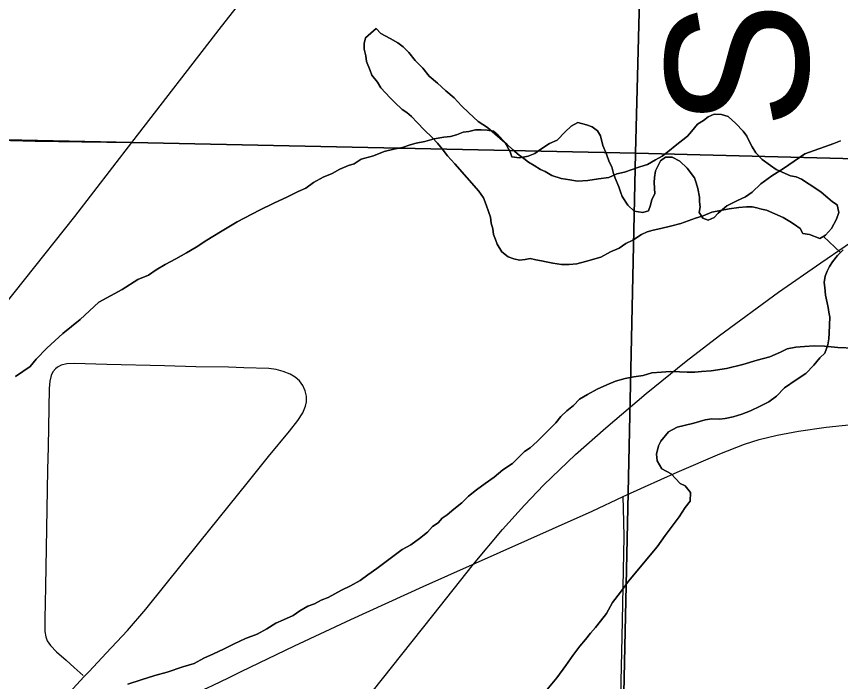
# Model space of a CAD drawing. Extents: x 2.4 to 73.1, y 4.5 to 25.6.
# Drawn here: x 47.4418 to 47.6063, y 20.9484 to 21.0812 of the extents above; entities that cross this region are included whole.
import ezdxf

# ---------------------------------------------------------------- set-up
doc = ezdxf.new("R2010")
doc.units = 0
for name, color, linetype in [('GM_X_County_Road', 7, 'Continuous'), ('GM_X_Major_River', 7, 'Continuous'), ('GM_X_Minor_Lake', 7, 'Continuous'), ('GM_X_Minor_River', 7, 'Continuous'), ('GM_X_Section', 7, 'Continuous'), ('GM_X_State_Route', 7, 'Continuous'), ('GM_X_Township_Road', 7, 'Continuous'), ('GM_X_Township_Road_Text', 7, 'Continuous')]:
    doc.layers.add(name, color=color, linetype=linetype)

msp = doc.modelspace()

# ---------------------------------------------------------------- linework, layer by layer
at = {"layer": 'GM_X_County_Road'}
for points in [[(47.56293, 20.98531), (47.56716, 20.98727), (47.57366, 20.99023), (47.58223, 20.99388), (47.58713, 20.99578), (47.59007, 20.9967), (47.59366, 20.99759), (47.59791, 20.9984), (47.60343, 20.99917), (47.613, 21.00017)], [(47.46094, 20.93952), (47.46431, 20.94066), (47.46742, 20.94171), (47.46927, 20.94245), (47.4709, 20.94309), (47.4729, 20.94393), (47.47404, 20.94442), (47.47574, 20.9452), (47.47797, 20.94628), (47.47995, 20.94717), (47.48107, 20.94769), (47.48415, 20.94916), (47.48666, 20.95038), (47.49728, 20.9555), (47.50852, 20.9608), (47.52296, 20.96734), (47.54878, 20.97886), (47.55673, 20.98243), (47.56293, 20.98531)], [(47.5553, 20.55119), (47.55553, 20.5673), (47.55631, 20.60335), (47.55665, 20.61795), (47.55695, 20.63069), (47.55746, 20.65151), (47.5579, 20.67202), (47.5585, 20.70434), (47.55889, 20.72703), (47.5597, 20.77613), (47.56001, 20.79011), (47.56018, 20.80659), (47.5604, 20.82026), (47.56069, 20.8414), (47.56107, 20.86595), (47.56141, 20.89143), (47.56166, 20.90572), (47.56226, 20.93649), (47.56271, 20.95731), (47.56308, 20.9772), (47.56303, 20.98034), (47.56293, 20.98531)]]:
    msp.add_lwpolyline(points, dxfattribs=at)
at = {"layer": 'GM_X_Major_River'}
for points in [[(47.60632, 21.05635), (47.60497, 21.05583), (47.59919, 21.05374), (47.59705, 21.05229), (47.5949, 21.05083), (47.59257, 21.04939), (47.59042, 21.04775), (47.58866, 21.04609), (47.5873, 21.04519), (47.58575, 21.04448), (47.58362, 21.04341), (47.58186, 21.04194), (47.58107, 21.04102), (47.57991, 21.04049), (47.57878, 21.0409), (47.57806, 21.04207), (47.57828, 21.0432), (47.57812, 21.04416), (47.57815, 21.04511), (47.57783, 21.04683), (47.57748, 21.04799), (47.57713, 21.04895), (47.57567, 21.0509), (47.57419, 21.05228), (47.5727, 21.05309), (47.57137, 21.05313), (47.57039, 21.0524), (47.56937, 21.05035), (47.56914, 21.04902), (47.56911, 21.04807), (47.56923, 21.04578), (47.56862, 21.04466), (47.56839, 21.04353), (47.56798, 21.0424), (47.56682, 21.04206), (47.56512, 21.04231), (47.56382, 21.04349), (47.56273, 21.04524), (47.56238, 21.0462), (47.56203, 21.04716), (47.56133, 21.0489), (47.56098, 21.04986), (47.56064, 21.0512), (47.5601, 21.05217), (47.55958, 21.05371), (47.55887, 21.05545), (47.55836, 21.05737), (47.55782, 21.05834), (47.5567, 21.05913), (47.55557, 21.05955), (47.55387, 21.05999), (47.55252, 21.05927), (47.55134, 21.05817), (47.54976, 21.05651), (47.54822, 21.0558), (47.54647, 21.05472), (47.5453, 21.0538), (47.54395, 21.05328), (47.54223, 21.05295), (47.54071, 21.05319), (47.54036, 21.05416), (47.53928, 21.0561), (47.53799, 21.05747), (47.53706, 21.05826), (47.53574, 21.0585), (47.5346, 21.05853), (47.53345, 21.05857), (47.53211, 21.05824), (47.53096, 21.05808), (47.52961, 21.05756), (47.52846, 21.05721), (47.52712, 21.05707), (47.52521, 21.05675), (47.52329, 21.05624), (47.52156, 21.05592), (47.52041, 21.05558), (47.51887, 21.05506), (47.51715, 21.05473), (47.51522, 21.05423), (47.5131, 21.05335), (47.5106, 21.05267), (47.50924, 21.05176), (47.50809, 21.05142), (47.50635, 21.05071), (47.5048, 21.04981), (47.50306, 21.04911), (47.50113, 21.04803), (47.49957, 21.04694), (47.49802, 21.04623), (47.49589, 21.04516), (47.49319, 21.04392), (47.49029, 21.04249), (47.48583, 21.04017), (47.48253, 21.03819), (47.47981, 21.03656), (47.47767, 21.03511), (47.47573, 21.03403), (47.4736, 21.03277), (47.47147, 21.0317), (47.46972, 21.03062), (47.46816, 21.02953)], [(47.46816, 21.02953), (47.46972, 21.03062), (47.47147, 21.0317), (47.4736, 21.03277), (47.47573, 21.03403), (47.47767, 21.03511), (47.47981, 21.03656), (47.48253, 21.03819), (47.48583, 21.04017), (47.49029, 21.04249), (47.49319, 21.04392), (47.49589, 21.04516), (47.49802, 21.04623), (47.49957, 21.04694), (47.50113, 21.04803), (47.50306, 21.04911), (47.5048, 21.04981), (47.50635, 21.05071), (47.50809, 21.05142), (47.50924, 21.05176), (47.5106, 21.05267), (47.5131, 21.05335), (47.51522, 21.05423), (47.51715, 21.05473), (47.51887, 21.05506), (47.52041, 21.05558), (47.52156, 21.05592), (47.52329, 21.05624), (47.52521, 21.05675), (47.52712, 21.05707), (47.52846, 21.05721), (47.52961, 21.05756), (47.53096, 21.05808), (47.53211, 21.05824), (47.53345, 21.05857), (47.5346, 21.05853), (47.53574, 21.0585), (47.53706, 21.05826), (47.53799, 21.05747), (47.53928, 21.0561), (47.54036, 21.05416), (47.54071, 21.05319), (47.54223, 21.05295), (47.54395, 21.05328), (47.5453, 21.0538), (47.54647, 21.05472), (47.54822, 21.0558), (47.54976, 21.05651), (47.55134, 21.05817), (47.55252, 21.05927), (47.55387, 21.05999), (47.55557, 21.05955), (47.5567, 21.05913), (47.55782, 21.05834), (47.55836, 21.05737), (47.55887, 21.05545), (47.55958, 21.05371), (47.5601, 21.05217), (47.56064, 21.0512), (47.56098, 21.04986), (47.56133, 21.0489), (47.56203, 21.04716), (47.56238, 21.0462), (47.56273, 21.04524), (47.56382, 21.04349), (47.56512, 21.04231), (47.56682, 21.04206), (47.56798, 21.0424), (47.56839, 21.04353), (47.56862, 21.04466), (47.56923, 21.04578), (47.56911, 21.04807), (47.56914, 21.04902), (47.56937, 21.05035), (47.57039, 21.0524), (47.57137, 21.05313), (47.5727, 21.05309), (47.57419, 21.05228), (47.57567, 21.0509), (47.57713, 21.04895), (47.57748, 21.04799), (47.57783, 21.04683), (47.57815, 21.04511), (47.57812, 21.04416), (47.57828, 21.0432), (47.57806, 21.04207), (47.57878, 21.0409), (47.57991, 21.04049), (47.58107, 21.04102), (47.58186, 21.04194), (47.58362, 21.04341), (47.58575, 21.04448), (47.5873, 21.04519), (47.58866, 21.04609), (47.59042, 21.04775), (47.59257, 21.04939), (47.5949, 21.05083), (47.59705, 21.05229), (47.59919, 21.05374), (47.60497, 21.05583), (47.60632, 21.05635)], [(47.60685, 21.03458), (47.60567, 21.03348), (47.60468, 21.03218), (47.60407, 21.03125), (47.60366, 21.03031), (47.60325, 21.02937), (47.60302, 21.02805), (47.60318, 21.02709), (47.60332, 21.02557), (47.60365, 21.02403), (47.60381, 21.02308), (47.60397, 21.02212), (47.60413, 21.02117), (47.60408, 21.01965), (47.60403, 21.01793), (47.60399, 21.0168), (47.60377, 21.01566), (47.60314, 21.01397), (47.60216, 21.01305), (47.60097, 21.01157), (47.59939, 21.00991), (47.59745, 21.00864), (47.59511, 21.00701), (47.59354, 21.00535), (47.59198, 21.00426), (47.59024, 21.00336), (47.5883, 21.00248), (47.58657, 21.00177), (47.58484, 21.00126), (47.5833, 21.00093), (47.58216, 21.00078), (47.58063, 21.00083), (47.5793, 21.00068), (47.57699, 21), (47.57507, 20.99949), (47.57372, 20.99916), (47.57198, 20.99826), (47.5704, 20.99641), (47.56999, 20.99547), (47.56955, 20.99378), (47.5697, 20.99244), (47.5706, 20.99089), (47.57248, 20.98988), (47.57432, 20.98791), (47.57526, 20.9875), (47.57636, 20.98613), (47.5763, 20.98442), (47.57531, 20.98312), (47.5741, 20.98126), (47.57271, 20.97941), (47.57132, 20.97755), (47.56973, 20.97532), (47.56399, 20.96847), (47.56239, 20.96624), (47.5608, 20.9642)], [(47.5608, 20.9642), (47.56239, 20.96624), (47.56399, 20.96847), (47.56973, 20.97532), (47.57132, 20.97755), (47.57271, 20.97941), (47.5741, 20.98126), (47.57531, 20.98312), (47.5763, 20.98442), (47.57636, 20.98613), (47.57526, 20.9875), (47.57432, 20.98791), (47.57248, 20.98988), (47.5706, 20.99089), (47.5697, 20.99244), (47.56955, 20.99378), (47.56999, 20.99547), (47.5704, 20.99641), (47.57198, 20.99826), (47.57372, 20.99916), (47.57507, 20.99949), (47.57699, 21), (47.5793, 21.00068), (47.58063, 21.00083), (47.58216, 21.00078), (47.5833, 21.00093), (47.58484, 21.00126), (47.58657, 21.00177), (47.5883, 21.00248), (47.59024, 21.00336), (47.59198, 21.00426), (47.59354, 21.00535), (47.59511, 21.00701), (47.59745, 21.00864), (47.59939, 21.00991), (47.60097, 21.01157), (47.60216, 21.01305), (47.60314, 21.01397), (47.60377, 21.01566), (47.60399, 21.0168), (47.60403, 21.01793), (47.60408, 21.01965), (47.60413, 21.02117), (47.60397, 21.02212), (47.60381, 21.02308), (47.60365, 21.02403), (47.60332, 21.02557), (47.60318, 21.02709), (47.60302, 21.02805), (47.60325, 21.02937), (47.60366, 21.03031), (47.60407, 21.03125), (47.60468, 21.03218), (47.60567, 21.03348), (47.60685, 21.03458)], [(47.46816, 21.02953), (47.46604, 21.02865), (47.46293, 21.02666), (47.45828, 21.02415), (47.45455, 21.02066), (47.45104, 21.01792), (47.44789, 21.01498), (47.44573, 21.01277), (47.44454, 21.01129), (47.44162, 21.00929)], [(47.44162, 21.00929), (47.44454, 21.01129), (47.44573, 21.01277), (47.44789, 21.01498), (47.45104, 21.01792), (47.45455, 21.02066), (47.45828, 21.02415), (47.46293, 21.02666), (47.46604, 21.02865), (47.46816, 21.02953)], [(47.51195, 20.96968), (47.51371, 20.97095), (47.51878, 20.97478), (47.52052, 20.97568), (47.52228, 20.97695), (47.52384, 20.97823), (47.52483, 20.97934), (47.526, 20.98006), (47.52679, 20.98099), (47.52776, 20.98171), (47.52913, 20.98281), (47.53069, 20.98409), (47.53207, 20.98538), (47.53363, 20.98666), (47.53539, 20.98793), (47.53714, 20.9892), (47.5389, 20.99067), (47.54085, 20.99194), (47.54321, 20.99433), (47.54437, 20.99505), (47.54575, 20.99634), (47.54948, 21.00002), (47.55048, 21.00132), (47.55166, 21.00242), (47.55302, 21.00352), (47.55421, 21.00481), (47.55576, 21.00571), (47.5577, 21.00679), (47.55963, 21.00767), (47.56137, 21.00838), (47.56329, 21.00889), (47.56501, 21.00921), (47.56693, 21.00953), (47.56866, 21.01004), (47.57056, 21.01017), (47.57228, 21.0103), (47.57418, 21.01024), (47.57571, 21.01019), (47.57723, 21.01014), (47.57857, 21.01028), (47.58047, 21.01041), (47.58353, 21.01088), (47.5868, 21.01172), (47.58968, 21.01258), (47.59218, 21.01326), (47.5943, 21.01414), (47.59566, 21.01485), (47.59738, 21.01518), (47.5991, 21.01531), (47.60101, 21.01544), (47.6031, 21.01537), (47.60576, 21.01509), (47.60899, 21.01499)], [(47.60899, 21.01499), (47.60576, 21.01509), (47.6031, 21.01537), (47.60101, 21.01544), (47.5991, 21.01531), (47.59738, 21.01518), (47.59566, 21.01485), (47.5943, 21.01414), (47.59218, 21.01326), (47.58968, 21.01258), (47.5868, 21.01172), (47.58353, 21.01088), (47.58047, 21.01041), (47.57857, 21.01028), (47.57723, 21.01014), (47.57571, 21.01019), (47.57418, 21.01024), (47.57228, 21.0103), (47.57056, 21.01017), (47.56866, 21.01004), (47.56693, 21.00953), (47.56501, 21.00921), (47.56329, 21.00889), (47.56137, 21.00838), (47.55963, 21.00767), (47.5577, 21.00679), (47.55576, 21.00571), (47.55421, 21.00481), (47.55302, 21.00352), (47.55166, 21.00242), (47.55048, 21.00132), (47.54948, 21.00002), (47.54575, 20.99634), (47.54437, 20.99505), (47.54321, 20.99433), (47.54085, 20.99194), (47.5389, 20.99067), (47.53714, 20.9892), (47.53539, 20.98793), (47.53363, 20.98666), (47.53207, 20.98538), (47.53069, 20.98409), (47.52913, 20.98281), (47.52776, 20.98171), (47.52679, 20.98099), (47.526, 20.98006), (47.52483, 20.97934), (47.52384, 20.97823), (47.52228, 20.97695), (47.52052, 20.97568), (47.51878, 20.97478), (47.51371, 20.97095), (47.51195, 20.96968)], [(47.46403, 20.94786), (47.46673, 20.94873), (47.46942, 20.94959), (47.47192, 20.95027), (47.475, 20.95131), (47.4773, 20.95199), (47.47924, 20.95307), (47.48117, 20.95396), (47.48311, 20.95484), (47.48524, 20.95592), (47.48755, 20.95698), (47.48987, 20.95785), (47.49181, 20.95893), (47.49355, 20.96002), (47.4951, 20.96073), (47.49703, 20.96161), (47.4984, 20.96252), (47.49995, 20.96342), (47.5013, 20.96394), (47.50265, 20.96466), (47.504, 20.96519), (47.50536, 20.9659), (47.50671, 20.96662), (47.50846, 20.96751), (47.51039, 20.96859), (47.51195, 20.96968)], [(47.51195, 20.96968), (47.51039, 20.96859), (47.50846, 20.96751), (47.50671, 20.96662), (47.50536, 20.9659), (47.504, 20.96519), (47.50265, 20.96466), (47.5013, 20.96394), (47.49995, 20.96342), (47.4984, 20.96252), (47.49703, 20.96161), (47.4951, 20.96073), (47.49355, 20.96002), (47.49181, 20.95893), (47.48987, 20.95785), (47.48755, 20.95698), (47.48524, 20.95592), (47.48311, 20.95484), (47.48117, 20.95396), (47.47924, 20.95307), (47.4773, 20.95199), (47.475, 20.95131), (47.47192, 20.95027), (47.46942, 20.94959), (47.46673, 20.94873), (47.46403, 20.94786)], [(47.5608, 20.9642), (47.55959, 20.96196), (47.5584, 20.96048), (47.5574, 20.95918), (47.55642, 20.95807), (47.55542, 20.95677), (47.55424, 20.95548), (47.55285, 20.95362), (47.55145, 20.95158), (47.54966, 20.94916), (47.54768, 20.94675)], [(47.54768, 20.94675), (47.54966, 20.94916), (47.55145, 20.95158), (47.55285, 20.95362), (47.55424, 20.95548), (47.55542, 20.95677), (47.55642, 20.95807), (47.5574, 20.95918), (47.5584, 20.96048), (47.55959, 20.96196), (47.5608, 20.9642)]]:
    msp.add_lwpolyline(points, dxfattribs=at)
at = {"layer": 'GM_X_Minor_Lake'}
for points in [[(47.51362, 21.07876), (47.51146, 21.07693), (47.51124, 21.0758), (47.5112, 21.07466), (47.51154, 21.07331), (47.51169, 21.07217), (47.5124, 21.07043), (47.51275, 21.06947), (47.51385, 21.0681), (47.51457, 21.06693), (47.51549, 21.06595), (47.51641, 21.06497), (47.51733, 21.06399), (47.51881, 21.06261), (47.51975, 21.06201), (47.52067, 21.06122), (47.52178, 21.06004), (47.52325, 21.05847), (47.52473, 21.05709), (47.52584, 21.05591), (47.52675, 21.05474), (47.52785, 21.05337), (47.52932, 21.0518), (47.5341, 21.04631), (47.53501, 21.04495), (47.53554, 21.0436), (47.53606, 21.04225), (47.53641, 21.0411), (47.53656, 21.03995), (47.53691, 21.0388), (47.53706, 21.03765), (47.53741, 21.03669), (47.53776, 21.03573), (47.53866, 21.03418), (47.53996, 21.03318), (47.54109, 21.03277), (47.54223, 21.03254), (47.54337, 21.03269), (47.54433, 21.03285), (47.54547, 21.03262), (47.5466, 21.03239), (47.54755, 21.03217), (47.54887, 21.03194), (47.55058, 21.03169), (47.5521, 21.03164), (47.55363, 21.03178), (47.55536, 21.03229)], [(47.55536, 21.03229), (47.55363, 21.03178), (47.5521, 21.03164), (47.55058, 21.03169), (47.54887, 21.03194), (47.54755, 21.03217), (47.5466, 21.03239), (47.54547, 21.03262), (47.54433, 21.03285), (47.54337, 21.03269), (47.54223, 21.03254), (47.54109, 21.03277), (47.53996, 21.03318), (47.53866, 21.03418), (47.53776, 21.03573), (47.53741, 21.03669), (47.53706, 21.03765), (47.53691, 21.0388), (47.53656, 21.03995), (47.53641, 21.0411), (47.53606, 21.04225), (47.53554, 21.0436), (47.53501, 21.04495), (47.5341, 21.04631), (47.52932, 21.0518), (47.52785, 21.05337), (47.52675, 21.05474), (47.52584, 21.05591), (47.52473, 21.05709), (47.52325, 21.05847), (47.52178, 21.06004), (47.52067, 21.06122), (47.51975, 21.06201), (47.51881, 21.06261), (47.51733, 21.06399), (47.51641, 21.06497), (47.51549, 21.06595), (47.51457, 21.06693), (47.51385, 21.0681), (47.51275, 21.06947), (47.5124, 21.07043), (47.51169, 21.07217), (47.51154, 21.07331), (47.5112, 21.07466), (47.51124, 21.0758), (47.51146, 21.07693), (47.51362, 21.07876)], [(47.55536, 21.03229), (47.55843, 21.03314), (47.56037, 21.03422), (47.56211, 21.03492), (47.56347, 21.03583), (47.56483, 21.03654), (47.56657, 21.03763), (47.56773, 21.03816), (47.56889, 21.0385), (47.57042, 21.03883), (47.57234, 21.03934), (47.57445, 21.03984), (47.57734, 21.04089), (47.57888, 21.04141), (47.58062, 21.04211), (47.58234, 21.04243), (47.58407, 21.04276), (47.58598, 21.04307), (47.58751, 21.04321), (47.58865, 21.04317), (47.5896, 21.04295), (47.59054, 21.04273), (47.59149, 21.04251), (47.59487, 21.04107), (47.59617, 21.04026), (47.59711, 21.03966), (47.59822, 21.03886), (47.59876, 21.03789), (47.60009, 21.03766), (47.60216, 21.03683), (47.60332, 21.03755), (47.60451, 21.03884), (47.60552, 21.04071), (47.60594, 21.04203), (47.60561, 21.04356), (47.60468, 21.04417), (47.60375, 21.04496), (47.60246, 21.04614), (47.60115, 21.04695), (47.60003, 21.04774), (47.59854, 21.04874), (47.59741, 21.04916), (47.59628, 21.04939), (47.59346, 21.05062), (47.59234, 21.05142), (47.59067, 21.05262), (47.58938, 21.05399), (47.58865, 21.05516), (47.58811, 21.05613), (47.58758, 21.05729), (47.58685, 21.05826), (47.58537, 21.05983), (47.58389, 21.06121), (47.58257, 21.06164), (47.58105, 21.06169), (47.57989, 21.06116), (47.57892, 21.06043), (47.57775, 21.0597), (47.57656, 21.05822), (47.57577, 21.0573), (47.5748, 21.05657), (47.57362, 21.05566), (47.57186, 21.05419), (47.57069, 21.05328), (47.56934, 21.05256), (47.56778, 21.05166), (47.56624, 21.05115), (47.56471, 21.05063), (47.56316, 21.05011), (47.56163, 21.04978), (47.56008, 21.04907), (47.55798, 21.04876), (47.55588, 21.04845), (47.55378, 21.04832), (47.55226, 21.04857), (47.55056, 21.04881), (47.54867, 21.04945), (47.54736, 21.05025), (47.54642, 21.05066), (47.54512, 21.05146), (47.54399, 21.05207), (47.54307, 21.05286), (47.54213, 21.05347), (47.54084, 21.05465), (47.53973, 21.05564), (47.53584, 21.059), (47.53397, 21.0602), (47.53212, 21.06198), (47.53064, 21.06336), (47.52917, 21.06493), (47.5275, 21.06632), (47.52584, 21.06789), (47.52417, 21.06928), (47.52289, 21.07084), (47.52141, 21.07241), (47.52013, 21.07398), (47.51902, 21.07516), (47.51791, 21.07596), (47.51641, 21.07677), (47.51454, 21.07778), (47.51362, 21.07876)], [(47.51362, 21.07876), (47.51454, 21.07778), (47.51641, 21.07677), (47.51791, 21.07596), (47.51902, 21.07516), (47.52013, 21.07398), (47.52141, 21.07241), (47.52289, 21.07084), (47.52417, 21.06928), (47.52584, 21.06789), (47.5275, 21.06632), (47.52917, 21.06493), (47.53064, 21.06336), (47.53212, 21.06198), (47.53397, 21.0602), (47.53584, 21.059), (47.53973, 21.05564), (47.54084, 21.05465), (47.54213, 21.05347), (47.54307, 21.05286), (47.54399, 21.05207), (47.54512, 21.05146), (47.54642, 21.05066), (47.54736, 21.05025), (47.54867, 21.04945), (47.55056, 21.04881), (47.55226, 21.04857), (47.55378, 21.04832), (47.55588, 21.04845), (47.55798, 21.04876), (47.56008, 21.04907), (47.56163, 21.04978), (47.56316, 21.05011), (47.56471, 21.05063), (47.56624, 21.05115), (47.56778, 21.05166), (47.56934, 21.05256), (47.57069, 21.05328), (47.57186, 21.05419), (47.57362, 21.05566), (47.5748, 21.05657), (47.57577, 21.0573), (47.57656, 21.05822), (47.57775, 21.0597), (47.57892, 21.06043), (47.57989, 21.06116), (47.58105, 21.06169), (47.58257, 21.06164), (47.58389, 21.06121), (47.58537, 21.05983), (47.58685, 21.05826), (47.58758, 21.05729), (47.58811, 21.05613), (47.58865, 21.05516), (47.58938, 21.05399), (47.59067, 21.05262), (47.59234, 21.05142), (47.59346, 21.05062), (47.59628, 21.04939), (47.59741, 21.04916), (47.59854, 21.04874), (47.60003, 21.04774), (47.60115, 21.04695), (47.60246, 21.04614), (47.60375, 21.04496), (47.60468, 21.04417), (47.60561, 21.04356), (47.60594, 21.04203), (47.60552, 21.04071), (47.60451, 21.03884), (47.60332, 21.03755), (47.60216, 21.03683), (47.60009, 21.03766), (47.59876, 21.03789), (47.59822, 21.03886), (47.59711, 21.03966), (47.59617, 21.04026), (47.59487, 21.04107), (47.59149, 21.04251), (47.59054, 21.04273), (47.5896, 21.04295), (47.58865, 21.04317), (47.58751, 21.04321), (47.58598, 21.04307), (47.58407, 21.04276), (47.58234, 21.04243), (47.58062, 21.04211), (47.57888, 21.04141), (47.57734, 21.04089), (47.57445, 21.03984), (47.57234, 21.03934), (47.57042, 21.03883), (47.56889, 21.0385), (47.56773, 21.03816), (47.56657, 21.03763), (47.56483, 21.03654), (47.56347, 21.03583), (47.56211, 21.03492), (47.56037, 21.03422), (47.55843, 21.03314), (47.55536, 21.03229)]]:
    msp.add_lwpolyline(points, dxfattribs=at)
at = {"layer": 'GM_X_Minor_River'}
msp.add_line((47.60288, 21.03727), (47.60628, 21.03405), dxfattribs=at)
at = {"layer": 'GM_X_Section'}
for points in [[(47.07977, 21.58366), (47.57885, 21.57331), (47.56537, 21.05389), (47.06591, 21.06446)], [(47.57885, 21.57331), (48.0766, 21.56261), (48.0642, 21.04105), (47.56537, 21.05389)], [(47.56537, 21.05389), (47.55455, 20.55178), (47.05608, 20.56384), (47.06591, 21.06446)], [(48.0642, 21.04105), (48.05603, 20.53889), (47.55455, 20.55178), (47.56537, 21.05389)]]:
    msp.add_lwpolyline(points, close=True, dxfattribs=at)
at = {"layer": 'GM_X_State_Route'}
for points in [[(47.46481, 21.05601), (47.48272, 21.07917), (47.50556, 21.10827), (47.52424, 21.13234), (47.53249, 21.14285), (47.53654, 21.14834), (47.53899, 21.15191), (47.54127, 21.15559), (47.54379, 21.1602), (47.54564, 21.16411), (47.54691, 21.16726), (47.54802, 21.17046), (47.54912, 21.17432), (47.55022, 21.17946), (47.55134, 21.18618), (47.55363, 21.20313)], [(47.29143, 20.93898), (47.31492, 20.94965), (47.32883, 20.95586), (47.34219, 20.96178), (47.35834, 20.96906), (47.37056, 20.97448), (47.38189, 20.97959), (47.38747, 20.98229), (47.39317, 20.98543), (47.39795, 20.98829), (47.40181, 20.99086), (47.40855, 20.99583), (47.41915, 21.00396), (47.42467, 21.00849), (47.42883, 21.01219), (47.43217, 21.01542), (47.43512, 21.01858), (47.43955, 21.02377), (47.44342, 21.02862), (47.45347, 21.04128), (47.46481, 21.05601)], [(47.50866, 20.94116), (47.52494, 20.9616), (47.53305, 20.9718), (47.53884, 20.97873), (47.54319, 20.98362), (47.54705, 20.98769), (47.55337, 20.9937), (47.55942, 20.99908), (47.56752, 21.00589), (47.57548, 21.01237), (47.58213, 21.01751), (47.59394, 21.02613), (47.60237, 21.03198), (47.61211, 21.03868)]]:
    msp.add_lwpolyline(points, dxfattribs=at)
at = {"layer": 'GM_X_Township_Road'}
for points in [[(47.16912, 21.06249), (47.18777, 21.06202), (47.19461, 21.0619), (47.20299, 21.06171), (47.24154, 21.06089), (47.26018, 21.06058), (47.28069, 21.06001), (47.29934, 21.0596), (47.31115, 21.05932), (47.32669, 21.05901), (47.36487, 21.058), (47.37605, 21.05783), (47.38628, 21.05757), (47.39218, 21.05742), (47.40243, 21.05727), (47.42479, 21.05669), (47.431, 21.0566), (47.43224, 21.0566), (47.4347, 21.05656), (47.44059, 21.05644), (47.44554, 21.05632), (47.45485, 21.05615), (47.46481, 21.05601)], [(47.4523, 20.94613), (47.45535, 20.94938), (47.45633, 20.95042), (47.4597, 20.95409), (47.46395, 20.95861), (47.46761, 20.96282), (47.4785, 20.97638), (47.48783, 20.98803), (47.49213, 20.99335), (47.49629, 20.99836), (47.498, 21.00054), (47.49895, 21.00204), (47.49949, 21.00339), (47.49967, 21.00422), (47.4997, 21.00536), (47.49945, 21.00646), (47.49898, 21.0075), (47.4983, 21.00843), (47.49745, 21.00919), (47.49646, 21.00979), (47.49507, 21.01033), (47.49363, 21.01069), (47.49216, 21.0109), (47.48719, 21.01105), (47.4841, 21.01114), (47.47758, 21.01123), (47.47135, 21.01145), (47.45986, 21.01167), (47.45336, 21.01191), (47.45188, 21.01181), (47.45076, 21.01154), (47.45001, 21.01119), (47.4496, 21.01086), (47.4491, 21.01024), (47.44875, 21.00949), (47.44845, 21.00838), (47.44832, 21.0069), (47.44811, 20.99526), (47.44802, 20.99068), (47.44773, 20.97503), (47.44759, 20.96745), (47.44752, 20.96401), (47.44751, 20.9631), (47.44747, 20.96191), (47.44744, 20.95953), (47.44748, 20.95838), (47.44769, 20.95729), (47.44795, 20.95653), (47.44858, 20.95557), (47.44983, 20.95432), (47.4517, 20.95269), (47.45332, 20.95123), (47.45513, 20.94963)]]:
    msp.add_lwpolyline(points, dxfattribs=at)

# ---------------------------------------------------------------- texts
at = {"layer": 'GM_X_Township_Road_Text'}
msp.add_text('SINGER', height=0.028409, rotation=89.0543, dxfattribs=at).set_placement((47.59961, 21.05864))

doc.saveas('drawing.dxf')
